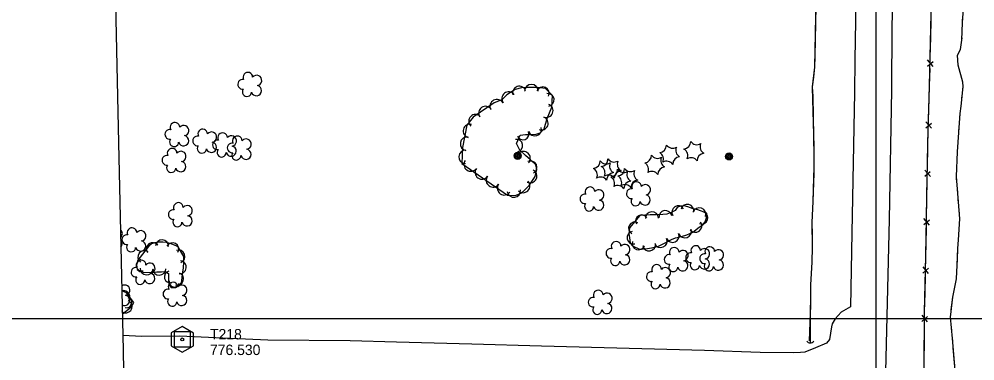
# Model space of a CAD drawing. Extents: x 591954 to 597000, y 198576 to 213500.
# Drawn here: x 593507 to 594057, y 208476 to 208672 of the extents above; entities that cross this region are included whole.
import ezdxf

# ---------------------------------------------------------------- set-up
doc = ezdxf.new("R2010")
doc.units = 0
for name, color, linetype in [('Level 10', 7, 'Continuous'), ('Level 11', 7, 'Continuous'), ('Level 14', 7, 'Continuous'), ('Level 15', 7, 'Continuous'), ('Level 18', 7, 'Continuous'), ('Level 19', 7, 'Continuous'), ('Level 4', 7, 'Continuous'), ('Level 5', 7, 'Continuous')]:
    doc.layers.add(name, color=color, linetype=linetype)

msp = doc.modelspace()

# ---------------------------------------------------------------- linework, layer by layer
at = {"layer": 'Level 10'}
for p, q in [((594000, 208500), (594000, 210000)), ((594000, 207500), (594000, 209000)), ((593000, 208500), (595000, 208500)), ((593000, 208500), (595000, 208500))]:
    msp.add_line(p, q, dxfattribs=at)
at = {"layer": 'Level 11'}
for points in [[(594009.01, 208631.52), (594009.27, 208667.78), (594010.66, 208721.83), (594011.4, 208782.36), (594012.13, 208808.26), (594012.62, 208840.15), (594013.04, 208868.19), (594013.68, 208893.39), (594014.42, 208925.71), (594015, 208950.25), (594015.72, 209004.45), (594016.24, 209030.86), (594016.62, 209056.33), (594017.53, 209087.3), (594018.52, 209145.92), (594019.42, 209185.52), (594019.83, 209212.01), (594020.29, 209245.3), (594020.92, 209277.11)], [(593998.85, 209230.64), (593998.3, 209195.94), (593997.61, 209162.68), (593996.73, 209120.37), (593996.08, 209080.6), (593995.31, 209042.89), (593994.35, 209005.26), (593994.1, 208967.53), (593993.55, 208932.78), (593992.64, 208890.84), (593992, 208857.63), (593991.15, 208818.04), (593990.48, 208781.03), (593989.3, 208741.66), (593988.74, 208713.42), (593988.39, 208682.48), (593987.81, 208648.94), (593987.57, 208630.06)], [(593991.47, 207734.14), (593993.19, 207838.07), (593996.52, 207991.65), (593997.85, 208056.88), (593999.78, 208160.44), (594001.38, 208238.17), (594003.22, 208352.61), (594005.03, 208445.65), (594007.61, 208557.14), (594009.01, 208631.52)], [(593987.57, 208630.06), (593986.1, 208549.46), (593985.29, 208506.79)], [(593985.29, 208506.79), (593979.85, 208503.74), (593976.41, 208499.97), (593974.72, 208496.96), (593974.35, 208495.24), (593973.1, 208487.94), (593971.54, 208485.88), (593965.04, 208483.14), (593959.08, 208480.62), (593956.56, 208480.47), (593952.44, 208480.31), (593933.37, 208480.48), (593901.19, 208481.73), (593807.56, 208484.07), (593767.41, 208485.22), (593724.15, 208486.46), (593697.35, 208487.29), (593650.11, 208487.64), (593619.99, 208488.92), (593599.47, 208489.93), (593577.62, 208489.65), (593566.59, 208490.28)], [(593566.59, 208490.28), (593566.59, 208490.28)]]:
    msp.add_lwpolyline(points, dxfattribs=at)
at = {"layer": 'Level 14'}
for centre, radius in [((593793.77, 208593.68), 2.02), ((593793.77, 208593.69), 1.52), ((593793.78, 208593.65), 1.01), ((593793.78, 208593.66), 0.502), ((593915.38, 208593.33), 2.02), ((593915.37, 208593.34), 1.52), ((593915.38, 208593.3), 1.01), ((593915.38, 208593.31), 0.502)]:
    msp.add_circle(centre, radius, dxfattribs=at)
at = {"layer": 'Level 15'}
for p, q in [((594029.55, 208645.33), (594032.78, 208648.05)), ((594032.78, 208645.09), (594029.63, 208648.88)), ((594028.58, 208609.81), (594031.83, 208612.51)), ((594031.81, 208609.54), (594028.69, 208613.35)), ((594027.97, 208581.94), (594031.19, 208584.68)), ((594031.21, 208581.71), (594028.04, 208585.48)), ((594027.47, 208554.08), (594030.69, 208556.82)), ((594030.71, 208553.85), (594027.54, 208557.63)), ((594026.93, 208526.23), (594030.16, 208528.96)), ((594030.16, 208525.99), (594027.01, 208529.78)), ((594026.37, 208498.36), (594029.57, 208501.13)), ((594029.61, 208498.16), (594026.4, 208501.91))]:
    msp.add_line(p, q, dxfattribs=at)
for points in [[(594030.79, 208634.01), (594031.94, 208683.98), (594033.37, 208764.41), (594034.53, 208848.11), (594035.64, 208920.32), (594036.5, 208979.5), (594037.1, 209031.73), (594037.78, 209078.39), (594038.97, 209145.83), (594039.39, 209201.19), (594040, 209259.04), (594040.17, 209306.37), (594041.42, 209344.67), (594041.5, 209389.61), (594042.2, 209438.38), (594043.44, 209486.71), (594045.27, 209558.54)], [(594031.43, 208661.86), (594031.66, 208671.82)], [(594031.17, 208650.55), (594031.43, 208661.86)], [(594030.79, 208634.01), (594031.02, 208643.96)], [(594011.53, 207735.03), (594011.82, 207755.98), (594013.38, 207819.77), (594013.94, 207853.22), (594015.3, 207915.54), (594016.14, 207947.64), (594016.65, 207978.84), (594018.35, 208043.38), (594018.66, 208075.6), (594019.71, 208108), (594020.69, 208140.16), (594021.26, 208172.72), (594021.85, 208204.16), (594023.2, 208300.18), (594024.4, 208341.93), (594025.15, 208374.64), (594026.12, 208406.89), (594026.68, 208438.14), (594027.63, 208471.43), (594027.92, 208503.97), (594028.66, 208536.16), (594029.23, 208568.68), (594029.81, 208600.39), (594030.79, 208634.01)], [(594030.56, 208626.33), (594030.79, 208634.01)], [(594030.23, 208615.01), (594030.56, 208626.33)], [(594029.77, 208598.48), (594029.81, 208600.39), (594030.04, 208608.43)], [(594029.57, 208587.16), (594029.77, 208598.48)], [(594029.27, 208570.62), (594029.45, 208580.58)], [(594029.07, 208559.3), (594029.23, 208568.68), (594029.27, 208570.62)], [(594028.77, 208542.77), (594028.95, 208552.72)], [(594028.55, 208531.45), (594028.66, 208536.16), (594028.77, 208542.77)], [(594028.17, 208514.92), (594028.4, 208524.87)], [(594027.92, 208503.6), (594027.92, 208503.97), (594028.17, 208514.92)], [(594027.77, 208487.06), (594027.86, 208497.02)], [(594027.67, 208475.74), (594027.77, 208487.06)]]:
    msp.add_lwpolyline(points, dxfattribs=at)
msp.add_arc((593962.1, 208488.53), 2.5, 216.5794, 322.819, dxfattribs=at)
at = {"layer": 'Level 18'}
for points in [[(593761.64, 208589.33), (593787.99, 208571.11), (593792.32, 208570.81), (593795.71, 208572.23), (593797.77, 208573.86), (593800.33, 208576.55), (593803.87, 208581.74), (593804.75, 208585.73), (593804.31, 208588.43), (593801.22, 208591.34), (593798.25, 208593.88), (593795.06, 208596.98), (593793.14, 208600.8), (593795.29, 208605.63), (593798.19, 208605.9), (593801.75, 208606.02), (593804.37, 208606.17), (593806.76, 208606.88), (593809.06, 208609.27), (593810.68, 208615.19), (593813.47, 208621.74), (593813.82, 208628.43), (593809.73, 208632.4), (593805.1, 208632.97), (593799.46, 208633.01), (593795.9, 208632.89), (593792.3, 208631.92), (593787.52, 208628.72), (593784.58, 208626.01), (593780.19, 208624.15), (593768.11, 208615.91), (593764.54, 208611.28), (593762.03, 208598.46), (593761.64, 208589.33)], [(593902.62, 208560.69), (593897.44, 208562.54), (593894.81, 208563.27), (593891.6, 208564.39), (593889.51, 208564.88), (593887.17, 208564.74), (593885.62, 208563.89), (593884.45, 208562.32), (593882.5, 208561.17), (593879.56, 208560.2), (593877.22, 208559.96), (593873.2, 208559.77), (593870.01, 208559.67), (593866.92, 208559.53), (593863.98, 208559.3), (593858.11, 208552.33), (593857.75, 208548.88), (593858.07, 208546.74), (593858.5, 208543.49), (593859.87, 208541.88), (593863.83, 208540.05), (593866.12, 208540.14), (593868.55, 208540.38), (593870.68, 208540.75), (593874.71, 208541.65), (593877.17, 208542.92), (593879.86, 208544.16), (593882.27, 208545.48), (593884.56, 208546.51), (593887.98, 208547.33), (593891.17, 208548.18), (593894.55, 208549.74), (593898.27, 208552.59), (593900.25, 208554.07), (593901.7, 208555.61), (593902.49, 208558.1), (593902.62, 208560.69)], [(593575.18, 208533.69), (593574.55, 208530.98), (593574.58, 208529.62), (593574.9, 208528.33), (593576.42, 208527.1), (593578.33, 208526.7), (593582.37, 208526.57), (593583.77, 208526.7), (593586.2, 208526.9), (593588.77, 208527), (593590.93, 208527.04), (593592.97, 208525.9), (593592.8, 208523.3), (593592.79, 208521.85), (593593.03, 208519.42), (593594.34, 208517.9), (593596.84, 208517.82), (593599.19, 208519.23), (593600.33, 208520.61), (593600.68, 208523.45), (593600.96, 208525.72), (593601.56, 208529.04), (593601.76, 208532.67), (593601.62, 208535.76), (593598.58, 208541.02), (593597.61, 208541.62), (593594.43, 208542.97), (593591.75, 208543.8), (593589.62, 208544.05), (593586.91, 208543.93), (593584.86, 208543.66), (593583.11, 208543.09), (593581.59, 208541.78), (593580.36, 208540.39), (593577.93, 208537.15), (593575.18, 208533.69)], [(593572.34, 208508.13), (593572.84, 208509.19), (593568.79, 208514.77), (593566.04, 208515.96)], [(593566.32, 208502.77), (593569.92, 208505.4), (593571.21, 208506.65), (593572.34, 208508.13)]]:
    msp.add_lwpolyline(points, dxfattribs=at)
for centre, radius, start, end in [((593638.51, 208638.94), 2.78, 1.3946, 209.1675), ((593635.51, 208634.86), 2.78, 78.0716, 279.0826), ((593643.55, 208637.08), 2.97, 278.4237, 139.6575), ((593637.97, 208630.46), 2.61, 140.7797, 358.7123), ((593643.44, 208631.23), 2.97, 196.0745, 79.0477), ((593794.69, 208629.88), 3.85, 17.3337, 197.3184), ((593801.68, 208630.87), 3.93, 359.7086, 179.6932), ((593808.2, 208629.59), 3.72, 335.4797, 155.4643), ((593781.74, 208622.22), 3.91, 27.9556, 207.9403), ((593788.58, 208626.64), 3.91, 37.8165, 217.8012), ((593811.06, 208625.9), 3.67, 278.8073, 98.792), ((593775.24, 208618.28), 3.93, 34.2902, 214.2748), ((593810.2, 208619.66), 3.91, 248.977, 68.9617), ((593769.51, 208613.59), 3.88, 44.7937, 224.7784), ((593807.44, 208612.41), 3.85, 248.835, 68.8197), ((593593.63, 208606.02), 2.78, 78.0716, 279.0826), ((593596.63, 208610.1), 2.78, 1.3946, 209.1675), ((593601.67, 208608.24), 2.97, 278.4237, 139.6575), ((593612.58, 208606.31), 2.78, 1.3946, 209.1675), ((593766.25, 208608.03), 3.87, 74.6669, 254.6516), ((593803.76, 208608.93), 3.77, 196.305, 16.2896), ((593596.09, 208601.62), 2.61, 140.7797, 358.7123), ((593601.56, 208602.39), 2.97, 196.0745, 79.0477), ((593609.57, 208602.23), 2.78, 78.0716, 279.0826), ((593617.62, 208604.45), 2.97, 278.4237, 139.6575), ((593624, 208604.1), 2.78, 1.3946, 209.1675), ((593629.05, 208602.24), 2.97, 278.4237, 139.6575), ((593632.48, 208602.32), 2.78, 1.3946, 209.1675), ((593637.52, 208600.47), 2.97, 278.4237, 139.6575), ((593764.65, 208600.62), 3.92, 80.4265, 260.4112), ((593793.13, 208599.59), 3.53, 280.5944, 100.5791), ((593796.82, 208606.36), 3.45, 202.0034, 21.9881), ((593594.95, 208595.2), 2.78, 1.3946, 209.1675), ((593612.04, 208597.83), 2.61, 140.7797, 358.7123), ((593617.51, 208598.6), 2.97, 196.0745, 79.0477), ((593621, 208600.02), 2.78, 78.0716, 279.0826), ((593628.93, 208596.39), 2.97, 196.0745, 79.0477), ((593629.48, 208598.25), 2.78, 78.0716, 279.0826), ((593875.09, 208599.84), 4.3, 275.2113, 0.9762), ((593882.9, 208602.39), 4.3, 215.2113, 300.9762), ((593889.02, 208596.9), 4.3, 155.2113, 240.9762), ((593889.04, 208601.85), 4.3, 275.2113, 0.9762), ((593887.35, 208593.81), 4.3, 335.2113, 60.9762), ((593896.86, 208604.41), 4.3, 215.2113, 300.9762), ((593902.98, 208598.91), 4.3, 155.2113, 240.9762), ((593591.95, 208591.12), 2.78, 78.0716, 279.0826), ((593599.99, 208593.34), 2.97, 278.4237, 139.6575), ((593623.47, 208595.62), 2.61, 140.7797, 358.7123), ((593631.94, 208593.85), 2.61, 140.7797, 358.7123), ((593637.41, 208594.61), 2.97, 196.0745, 79.0477), ((593763.83, 208593.13), 3.89, 87.5662, 267.5508), ((593797.11, 208592.3), 3.93, 317.6751, 137.6598), ((593866.47, 208593.97), 4.3, 275.2113, 0.9762), ((593874.29, 208596.52), 4.3, 215.2113, 300.9762), ((593873.39, 208591.79), 4.3, 335.2113, 60.9762), ((593880.41, 208591.03), 4.3, 155.2113, 240.9762), ((593887.32, 208588.86), 4.3, 95.2113, 180.9762), ((593893.47, 208588.32), 4.3, 35.2113, 120.9762), ((593901.28, 208590.87), 4.3, 95.2113, 180.9762), ((593594.41, 208586.72), 2.61, 140.7797, 358.7123), ((593599.88, 208587.49), 2.97, 196.0745, 79.0477), ((593766.81, 208588.74), 3.93, 144.5056, 324.4903), ((593801.24, 208587.09), 3.62, 295.405, 115.3897), ((593837.01, 208590.74), 4.3, 275.2113, 0.9762), ((593844.82, 208593.29), 4.3, 215.2113, 300.9762), ((593841.44, 208591.85), 4.3, 275.2113, 0.9762), ((593839.75, 208583.81), 4.3, 335.2113, 60.9762), ((593849.26, 208594.4), 4.3, 215.2113, 300.9762), ((593850.94, 208587.8), 4.3, 155.2113, 240.9762), ((593855.38, 208588.91), 4.3, 155.2113, 240.9762), ((593864.78, 208585.92), 4.3, 335.2113, 60.9762), ((593878.71, 208582.99), 4.3, 95.2113, 180.9762), ((593879.51, 208586.3), 4.3, 35.2113, 120.9762), ((593773.21, 208584.18), 3.93, 144.5115, 324.4962), ((593779.6, 208579.62), 3.93, 144.5056, 324.4903), ((593800.99, 208582.05), 3.86, 243.9136, 63.8983), ((593835.31, 208582.69), 4.3, 335.2113, 60.9762), ((593841.43, 208577.2), 4.3, 35.2113, 120.9762), ((593845.87, 208578.32), 4.3, 35.2113, 120.9762), ((593849.24, 208579.76), 4.3, 95.2113, 180.9762), ((593846.97, 208585.85), 4.3, 275.2113, 0.9762), ((593845.27, 208577.8), 4.3, 335.2113, 60.9762), ((593853.68, 208580.87), 4.3, 95.2113, 180.9762), ((593854.78, 208588.4), 4.3, 215.2113, 300.9762), ((593851.02, 208586.37), 4.3, 275.2113, 0.9762), ((593849.32, 208578.33), 4.3, 335.2113, 60.9762), ((593858.83, 208588.93), 4.3, 215.2113, 300.9762), ((593860.9, 208582.91), 4.3, 155.2113, 240.9762), ((593864.95, 208583.44), 4.3, 155.2113, 240.9762), ((593870.9, 208580.43), 4.3, 35.2113, 120.9762), ((593786, 208575.06), 3.93, 144.6039, 324.5886), ((593796.9, 208576.38), 3.9, 224.9246, 44.9093), ((593835.42, 208573.01), 2.78, 1.3946, 209.1675), ((593851.39, 208572.31), 4.3, 35.2113, 120.9762), ((593855.44, 208572.84), 4.3, 35.2113, 120.9762), ((593859.21, 208574.87), 4.3, 95.2113, 180.9762), ((593863.26, 208575.39), 4.3, 95.2113, 180.9762), ((593862.14, 208576), 2.78, 1.3946, 209.1675), ((593867.18, 208574.14), 2.97, 278.4237, 139.6575), ((593791.52, 208573.63), 3.82, 188.0583, 8.043), ((593832.42, 208568.93), 2.78, 78.0716, 279.0826), ((593840.46, 208571.15), 2.97, 278.4237, 139.6575), ((593859.14, 208571.92), 2.78, 78.0716, 279.0826), ((593867.07, 208568.29), 2.97, 196.0745, 79.0477), ((593598.57, 208563.97), 2.78, 1.3946, 209.1675), ((593603.61, 208562.11), 2.97, 278.4237, 139.6575), ((593834.88, 208564.53), 2.61, 140.7797, 358.7123), ((593840.35, 208565.3), 2.97, 196.0745, 79.0477), ((593861.6, 208567.52), 2.61, 140.7797, 358.7123), ((593886.13, 208561.31), 3.61, 31.5355, 211.5202), ((593891.38, 208562.06), 3.71, 346.7415, 166.7262), ((593595.57, 208559.89), 2.78, 78.0716, 279.0826), ((593603.5, 208556.26), 2.97, 196.0745, 79.0477), ((593865.16, 208556.25), 3.46, 30.0672, 210.0519), ((593871.07, 208557.73), 3.75, 2.2802, 182.2649), ((593878.71, 208558.51), 3.72, 9.2078, 189.1925), ((593898.37, 208560.05), 3.74, 341.488, 161.4727), ((593899.65, 208558), 3.55, 249.9342, 69.9189), ((593598.03, 208555.5), 2.61, 140.7797, 358.7123), ((593861.21, 208552.02), 3.6, 61.593, 241.5777), ((593896.01, 208553.37), 3.74, 216.5773, 36.562), ((593563.35, 208548.88), 2.97, 312.9025, 49.5717), ((593568.9, 208545.45), 2.78, 78.0716, 279.0826), ((593571.9, 208549.53), 2.78, 1.3946, 209.1675), ((593576.94, 208547.67), 2.97, 278.4237, 139.6575), ((593860.42, 208546.55), 3.65, 101.1528, 281.1374), ((593882.94, 208547.55), 3.72, 201.8405, 21.8252), ((593890.01, 208550.19), 3.73, 199.1299, 19.1146), ((593563.24, 208543.03), 2.97, 319.3436, 43.1306), ((593571.36, 208541.05), 2.61, 140.7797, 358.7123), ((593576.83, 208541.82), 2.97, 196.0745, 79.0477), ((593583.74, 208540.11), 3.6, 35.9403, 215.925), ((593589.16, 208541.66), 3.7, 357.5131, 177.4977), ((593595.16, 208540.01), 3.62, 330.5968, 150.5815), ((593850.41, 208541.59), 2.78, 1.3946, 209.1675), ((593855.45, 208539.74), 2.97, 278.4237, 139.6575), ((593863.28, 208543.14), 3.59, 159.9871, 339.9718), ((593869.38, 208542.68), 3.74, 189.3327, 9.3174), ((593876.02, 208544.64), 3.73, 203.7642, 23.7489), ((593578.98, 208535.42), 3.7, 52.1374, 232.1221), ((593598.7, 208535.81), 3.64, 290.1334, 110.118), ((593847.41, 208537.52), 2.78, 78.0716, 279.0826), ((593883.85, 208538.12), 2.78, 1.3946, 209.1675), ((593888.89, 208536.26), 2.97, 278.4237, 139.6575), ((593893.22, 208535.11), 2.78, 78.0716, 279.0826), ((593896.22, 208539.19), 2.78, 1.3946, 209.1675), ((593901.29, 208534.47), 2.78, 78.0716, 279.0826), ((593901.26, 208537.33), 2.97, 278.4237, 139.6575), ((593904.29, 208538.55), 2.78, 1.3946, 209.1675), ((593909.33, 208536.69), 2.97, 278.4237, 139.6575), ((593577.56, 208530.71), 3.34, 101.9352, 281.9199), ((593577.15, 208530.79), 2.78, 1.3946, 209.1675), ((593582.19, 208528.93), 2.97, 278.4237, 139.6575), ((593599.41, 208529.55), 3.73, 263.8788, 83.8635), ((593849.87, 208533.12), 2.61, 140.7797, 358.7123), ((593855.34, 208533.88), 2.97, 196.0745, 79.0477), ((593880.85, 208534.04), 2.78, 78.0716, 279.0826), ((593888.78, 208530.41), 2.97, 196.0745, 79.0477), ((593895.68, 208530.71), 2.61, 140.7797, 358.7123), ((593901.15, 208531.48), 2.97, 196.0745, 79.0477), ((593903.75, 208530.07), 2.61, 140.7797, 358.7123), ((593909.22, 208530.84), 2.97, 196.0745, 79.0477), ((593574.15, 208526.71), 2.78, 78.0716, 279.0826), ((593580.35, 208528.84), 3.72, 177.2245, 357.2092), ((593587.65, 208528.69), 3.7, 180.5961, 0.5808), ((593593.87, 208523.95), 3.36, 103.6173, 283.602), ((593598.04, 208522.87), 3.55, 251.18, 71.1647), ((593870.65, 208524.2), 2.78, 78.0716, 279.0826), ((593873.65, 208528.28), 2.78, 1.3946, 209.1675), ((593878.69, 208526.42), 2.97, 278.4237, 139.6575), ((593883.31, 208529.64), 2.61, 140.7797, 358.7123), ((593576.61, 208522.31), 2.61, 140.7797, 358.7123), ((593582.08, 208523.08), 2.97, 196.0745, 79.0477), ((593595.51, 208518.19), 2.78, 1.3946, 209.1675), ((593596.16, 208521.08), 2.93, 166.5681, 346.5528), ((593873.11, 208519.81), 2.61, 140.7797, 358.7123), ((593878.58, 208520.57), 2.97, 196.0745, 79.0477), ((593567.68, 208516.36), 2.97, 278.4237, 124.8208), ((593567.04, 208512.43), 3.67, 320.7764, 105.7745), ((593592.51, 208514.11), 2.78, 78.0716, 279.0826), ((593600.55, 208516.33), 2.97, 278.4237, 139.6575), ((593840.13, 208513.54), 2.78, 1.3946, 209.1675), ((593567.56, 208510.51), 2.97, 242.9991, 79.0477), ((593568.25, 208507.07), 3.74, 238.4704, 42.1681), ((593568.82, 208509.2), 2.93, 254.0259, 74.0106), ((593594.97, 208509.72), 2.61, 140.7797, 358.7123), ((593600.44, 208510.48), 2.97, 196.0745, 79.0477), ((593837.13, 208509.47), 2.78, 78.0716, 279.0826), ((593845.17, 208511.68), 2.97, 278.4237, 139.6575), ((593562.62, 208503.68), 3.74, 351.5598, 10.9144), ((593839.59, 208505.07), 2.61, 140.7797, 358.7123), ((593845.06, 208505.83), 2.97, 196.0745, 79.0477)]:
    msp.add_arc(centre, radius, start, end, dxfattribs=at)
at = {"layer": 'Level 19'}
for p, q in [((593965.29, 208679.86), (593964.75, 208650.87)), ((593964.75, 208650.87), (593964.64, 208644.87)), ((593964.64, 208644.87), (593963.93, 208638.91)), ((593963.3, 208632.95), (593964.07, 208599.11)), ((593964.17, 208593.11), (593964.11, 208587.11)), ((593964.11, 208587.11), (593964, 208581.11)), ((593962.33, 208519.15), (593962.32, 208513.15)), ((593962.32, 208513.15), (593962.22, 208507.15)), ((593962.08, 208501.15), (593962.04, 208486.06))]:
    msp.add_line(p, q, dxfattribs=at)
for points in [[(593975.8, 209239.61), (593975.31, 209230.02), (593975.08, 209223.36), (593974.82, 209218.94), (593974.39, 209199.99), (593974.65, 209179.67), (593974.54, 209161.11), (593974.09, 209136.67), (593973.75, 209125.41), (593972.98, 209109.24), (593971.31, 209066.7), (593970.86, 208977.14), (593968.59, 208950.35), (593967.24, 208921.98), (593966.7, 208865.53), (593965.91, 208843.14), (593965.98, 208815.45), (593966.68, 208786.54), (593966.53, 208770.93), (593965.89, 208712.84), (593964.64, 208644.79), (593963.27, 208633.42), (593963.54, 208628.1)], [(594050.1, 208633.53), (594049.87, 208636.1), (594047.24, 208645.81), (594046.81, 208651.72), (594048.62, 208654.82), (594049.4, 208660.2), (594049.62, 208670.34), (594051.22, 208691.65)], [(594049.71, 208671.6), (594049.86, 208673.59)], [(594049.52, 208665.6), (594049.56, 208667.6)], [(594050.1, 208633.53), (594049.87, 208636.1), (594047.24, 208645.81), (594046.81, 208651.72), (594048.62, 208654.82), (594049.4, 208660.2), (594049.43, 208661.6)], [(593963.93, 208638.91), (593963.27, 208633.42), (593963.3, 208632.95)], [(594046.21, 208581.83), (594046.91, 208595.91), (594047.64, 208607.17), (594048.3, 208618.1), (594048.85, 208622.21), (594050.1, 208633.53)], [(594050, 208632.67), (594050.1, 208633.53)], [(593963.54, 208628.1), (593964.18, 208593.36), (593964.07, 208583.45), (593963.58, 208567.42), (593963.04, 208555.33), (593963.23, 208541.21), (593963.01, 208532.51), (593962.34, 208519.52), (593962.32, 208512.71), (593962.15, 208503.08), (593961.56, 208487.13)], [(593963.5, 208628.96), (593963.54, 208628.1)], [(594049.34, 208626.71), (594049.56, 208628.69)], [(594048.65, 208620.75), (594048.85, 208622.21), (594048.9, 208622.73)], [(594048.1, 208614.78), (594048.22, 208616.77)], [(594046.21, 208581.83), (594046.91, 208595.91), (594047.64, 208607.17), (594047.86, 208610.78)], [(593964.07, 208599.11), (593964.18, 208593.36), (593964.17, 208593.11)], [(593964, 208581.11), (593963.58, 208567.42), (593963.04, 208555.33), (593963.14, 208548.13)], [(594046.01, 208463.59), (594043.95, 208488.48), (594042.78, 208500.85), (594044.11, 208512.29), (594046.24, 208522.88), (594046.7, 208530.8), (594047.07, 208540.3), (594047.47, 208545.35), (594048.15, 208557.35), (594046.21, 208581.83)], [(594046.46, 208578.65), (594046.3, 208580.65)], [(594046.94, 208572.67), (594046.78, 208574.67)], [(594047.41, 208566.69), (594047.25, 208568.69)], [(594046.82, 208533.76), (594047.07, 208540.3), (594047.47, 208545.35), (594048.15, 208557.35), (594047.73, 208562.71)], [(593963.14, 208548.13), (593963.23, 208541.21), (593963.01, 208532.51), (593962.34, 208519.52), (593962.33, 208519.15)], [(594043.27, 208505.04), (594044.11, 208512.29), (594046.24, 208522.88), (594046.7, 208530.8), (594046.82, 208533.76)], [(593962.22, 208507.15), (593962.15, 208503.08), (593962.08, 208501.15)], [(594042.95, 208499.08), (594042.78, 208500.85), (594042.81, 208501.07)], [(594043.51, 208493.1), (594043.32, 208495.09)], [(594044.06, 208487.13), (594043.95, 208488.48), (594043.89, 208489.12)], [(594046.76, 208454.24), (594046.61, 208455.93), (594046.01, 208463.59), (594044.39, 208483.14)]]:
    msp.add_lwpolyline(points, dxfattribs=at)
at = {"layer": 'Level 4'}
for points in [[(593533.81, 209527.16), (593545.95, 209445.89), (593564.2, 208601.21)], [(593564.2, 208601.21), (593566.78, 208481.65), (593580.11, 207675.93)]]:
    msp.add_lwpolyline(points, dxfattribs=at)
at = {"layer": 'Level 5'}
for points in [[(593594.34, 208491.79), (593594.34, 208484.4), (593600.8, 208480.68), (593607.19, 208484.34), (593607.19, 208491.67), (593600.67, 208495.4)], [(593596.25, 208483.53), (593596.25, 208492.53), (593605.25, 208492.53), (593605.25, 208483.53)]]:
    msp.add_lwpolyline(points, close=True, dxfattribs=at)
msp.add_circle((593600.75, 208488.03), 0.871, dxfattribs=at)

# ---------------------------------------------------------------- texts
for s, p in [('T218', (593616.75, 208488.03)), ('776.530', (593616.75, 208479.03))]:
    msp.add_text(s, height=6, dxfattribs=at).set_placement(p)

doc.saveas('drawing.dxf')
